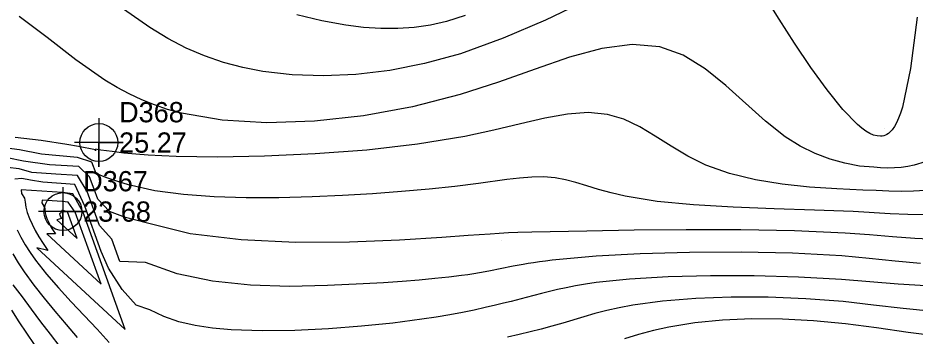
# Model space of a CAD drawing. Extents: x 2356077 to 2359823, y 225951 to 227822.
# Drawn here: x 2356623.2 to 2356734.1, y 227348.4 to 227387.7 of the extents above; entities that cross this region are included whole.
import ezdxf

# ---------------------------------------------------------------- set-up
doc = ezdxf.new("R2010")
doc.units = 0
for name, color, linetype in [('DTM Contours Major', 7, 'Continuous'), ('DTM Contours Minor', 7, 'Continuous'), ('Exist DTM Regular Point CELL', 7, 'Continuous'), ('Exist DTM Regular Point Cogo Elevation', 7, 'Continuous'), ('Exist DTM Regular Point Cogo Number', 7, 'Continuous'), ('PH Exist DTM Point', 7, 'Continuous')]:
    doc.layers.add(name, color=color, linetype=linetype)

msp = doc.modelspace()

# ---------------------------------------------------------------- linework, layer by layer
at = {"layer": 'DTM Contours Major'}
for points in [[(2356735.32, 227363.35), (2356733.17, 227363.41), (2356730.99, 227363.51), (2356726.41, 227363.76), (2356721.64, 227363.95), (2356716.63, 227364.12), (2356711.59, 227364.31), (2356706.7, 227364.6), (2356702.18, 227365.03), (2356698.23, 227365.67), (2356696.5, 227366.07), (2356694.94, 227366.51), (2356693.5, 227366.95), (2356692.15, 227367.36), (2356690.85, 227367.69), (2356689.57, 227367.93), (2356688.16, 227368.05), (2356686.71, 227368.03), (2356685.2, 227367.91), (2356683.62, 227367.72), (2356680.11, 227367.22), (2356677.19, 227366.86), (2356674.01, 227366.53), (2356670.6, 227366.23), (2356667.03, 227365.97), (2356663.33, 227365.75), (2356659.56, 227365.59), (2356655.46, 227365.47), (2356651.4, 227365.46), (2356647.45, 227365.57), (2356643.66, 227365.86), (2356640.12, 227366.34), (2356636.89, 227367.07), (2356635.46, 227367.51), (2356634.09, 227367.99), (2356632.89, 227368.45), (2356632.37, 227369.88), (2356630.6, 227370.45), (2356626.13, 227370.84), (2356623.43, 227371.41), (2356620.85, 227371.73)], [(2356633.51, 227354.82), (2356630.31, 227363.71), (2356629.41, 227364.94), (2356628.69, 227365.01), (2356626.21, 227365.17), (2356626.16, 227364.83), (2356626.42, 227364.45), (2356626.55, 227364.14), (2356626.53, 227363.9), (2356626.57, 227363.61), (2356626.65, 227363.28), (2356626.78, 227362.91), (2356626.94, 227362.57), (2356627.12, 227362.21), (2356627.34, 227361.82), (2356627.59, 227361.43), (2356627.86, 227361.03), (2356626.79, 227361.01), (2356633.51, 227354.82)], [(2356622.41, 227351.59), (2356623.35, 227350.15), (2356625.23, 227347.35)], [(2356737.14, 227348.35), (2356733.19, 227348.86), (2356729.3, 227349.42), (2356725.44, 227349.93), (2356721.52, 227350.3), (2356717.66, 227350.5), (2356713.89, 227350.52), (2356710.27, 227350.36), (2356706.84, 227350.03), (2356703.65, 227349.51), (2356701.73, 227349.08), (2356699.9, 227348.58), (2356698.15, 227348.05)]]:
    msp.add_lwpolyline(points, dxfattribs=at)
at = {"layer": 'DTM Contours Minor'}
for points in [[(2356734.31, 227387.76), (2356733.48, 227381.43), (2356732.48, 227376.64), (2356732.25, 227375.92), (2356732.01, 227375.29), (2356731.76, 227374.73), (2356731.5, 227374.26), (2356731.22, 227373.88), (2356730.93, 227373.56), (2356730.75, 227373.42), (2356730.57, 227373.29), (2356730.38, 227373.2), (2356730.18, 227373.13), (2356729.98, 227373.09), (2356729.77, 227373.07), (2356729.36, 227373.1), (2356728.92, 227373.22), (2356728.46, 227373.42), (2356727.97, 227373.71), (2356727.46, 227374.07), (2356726.93, 227374.52), (2356725.13, 227376.37), (2356723.18, 227378.79), (2356721.16, 227381.57), (2356719.16, 227384.55), (2356717.26, 227387.53), (2356715.55, 227390.33)], [(2356693.38, 227389.8), (2356688.38, 227387.41), (2356683.15, 227385.17), (2356677.88, 227383.26), (2356673.46, 227382.04), (2356669.15, 227381.18), (2356664.98, 227380.68), (2356660.96, 227380.51), (2356657.12, 227380.64), (2356653.49, 227381.07), (2356651, 227381.56), (2356648.6, 227382.19), (2356646.28, 227382.99), (2356644, 227383.96), (2356641.75, 227385.12), (2356639.5, 227386.48), (2356636.25, 227388.75)], [(2356735.28, 227369.92), (2356733.95, 227369.5), (2356733.15, 227369.33), (2356732.33, 227369.22), (2356731.5, 227369.15), (2356730.66, 227369.13), (2356729.8, 227369.16), (2356728.94, 227369.24), (2356727.18, 227369.39), (2356725.39, 227369.73), (2356723.56, 227370.23), (2356721.7, 227370.92), (2356719.84, 227371.83), (2356718, 227372.99), (2356715.57, 227374.91), (2356710.68, 227379.34), (2356708.12, 227381.4), (2356705.42, 227383.07), (2356702.52, 227384.12), (2356699.09, 227384.4), (2356695.37, 227383.89), (2356691.37, 227382.81), (2356687.11, 227381.36), (2356682.6, 227379.76), (2356677.84, 227378.22), (2356671.95, 227376.7), (2356665.9, 227375.59), (2356659.86, 227374.92), (2356653.99, 227374.73), (2356648.45, 227375.05), (2356643.42, 227375.91), (2356641.71, 227376.38), (2356640.08, 227376.93), (2356638.51, 227377.57), (2356636.98, 227378.29), (2356635.47, 227379.1), (2356633.97, 227380.01), (2356630.38, 227382.52), (2356626.82, 227385.24), (2356623.39, 227387.85)], [(2356678.46, 227387.96), (2356676.18, 227387.23), (2356674.2, 227386.79), (2356672.19, 227386.51), (2356670.15, 227386.37), (2356668.06, 227386.37), (2356665.93, 227386.51), (2356663.75, 227386.77), (2356660.75, 227387.31), (2356657.69, 227388.06)], [(2356735.34, 227366.36), (2356733.84, 227366.28), (2356732.33, 227366.26), (2356730.79, 227366.29), (2356729.24, 227366.37), (2356727.6, 227366.41), (2356724.37, 227366.56), (2356721.02, 227366.79), (2356717.64, 227367.14), (2356714.32, 227367.68), (2356711.14, 227368.45), (2356708.19, 227369.51), (2356705.98, 227370.62), (2356703.92, 227371.84), (2356701.96, 227373.09), (2356700.03, 227374.23), (2356698.08, 227375.16), (2356696.05, 227375.77), (2356693.68, 227375.99), (2356691.11, 227375.79), (2356688.33, 227375.3), (2356685.3, 227374.6), (2356682.01, 227373.81), (2356678.42, 227373.04), (2356672.58, 227372.09), (2356666.34, 227371.37), (2356659.95, 227370.88), (2356653.7, 227370.6), (2356647.88, 227370.5), (2356642.75, 227370.57), (2356640.98, 227370.64), (2356639.33, 227370.74), (2356637.79, 227370.85), (2356636.31, 227371), (2356634.88, 227371.17), (2356633.47, 227371.37), (2356632.79, 227371.47), (2356632.82, 227371.27), (2356632.79, 227371.38), (2356630.7, 227371.82), (2356629.25, 227372.06), (2356626.11, 227372.53), (2356622.86, 227372.91)], [(2356736.74, 227360.31), (2356734.03, 227360.45), (2356731.28, 227360.66), (2356728.43, 227360.88), (2356725.43, 227361.09), (2356719.17, 227361.38), (2356712.51, 227361.51), (2356705.78, 227361.53), (2356699.34, 227361.47), (2356693.52, 227361.37), (2356686.7, 227361.23), (2356684.97, 227361.18), (2356683.81, 227361.13), (2356682.69, 227361.07), (2356681.57, 227361), (2356678.86, 227360.81), (2356675.58, 227360.57), (2356670.37, 227360.25), (2356664.2, 227360.01), (2356657.53, 227359.97), (2356650.82, 227360.27), (2356644.51, 227361.03), (2356639.06, 227362.38), (2356636.52, 227363.02), (2356634.53, 227363.78), (2356633.11, 227365.32), (2356632.63, 227366.52), (2356632.08, 227368.06), (2356630.75, 227369.33), (2356627.14, 227369.55), (2356623.92, 227370.01), (2356621.89, 227370.41)], [(2356734.74, 227357.35), (2356731.6, 227357.66), (2356728.37, 227357.99), (2356724.99, 227358.29), (2356718.93, 227358.63), (2356712.55, 227358.77), (2356706.18, 227358.73), (2356700.11, 227358.55), (2356694.65, 227358.25), (2356690.12, 227357.86), (2356689.23, 227357.76), (2356688.41, 227357.66), (2356687.64, 227357.56), (2356686.92, 227357.45), (2356686.25, 227357.34), (2356685.62, 227357.24), (2356684.42, 227357.02), (2356682.79, 227356.7), (2356681.61, 227356.47), (2356680.95, 227356.35), (2356680.26, 227356.22), (2356679.55, 227356.1), (2356678.8, 227355.98), (2356678.01, 227355.87), (2356676.45, 227355.67), (2356674.71, 227355.49), (2356672.79, 227355.31), (2356670.68, 227355.14), (2356668.38, 227354.99), (2356665.88, 227354.83), (2356661.48, 227354.63), (2356656.77, 227354.54), (2356651.96, 227354.69), (2356647.27, 227355.17), (2356642.89, 227356.1), (2356638.97, 227357.49), (2356635.8, 227357.62), (2356634.81, 227360.37), (2356633.29, 227362.07), (2356631.79, 227366.24), (2356630.58, 227368.23), (2356627.89, 227368.4), (2356624.94, 227368.59), (2356623.36, 227369.04), (2356621.95, 227369.19)], [(2356735.39, 227354.59), (2356731.97, 227354.79), (2356724.96, 227355.37), (2356719.66, 227355.68), (2356714.19, 227355.84), (2356708.76, 227355.85), (2356703.56, 227355.71), (2356698.79, 227355.43), (2356694.65, 227355), (2356693.32, 227354.8), (2356692.09, 227354.59), (2356690.95, 227354.37), (2356689.88, 227354.14), (2356688.87, 227353.9), (2356687.91, 227353.66), (2356686.01, 227353.17), (2356684.15, 227352.69), (2356683.21, 227352.45), (2356682.23, 227352.21), (2356680.95, 227351.91), (2356679.6, 227351.62), (2356678.14, 227351.32), (2356676.59, 227351.03), (2356674.91, 227350.75), (2356673.1, 227350.47), (2356669.54, 227350.01), (2356665.65, 227349.61), (2356661.57, 227349.3), (2356657.44, 227349.11), (2356653.4, 227349.06), (2356649.58, 227349.19), (2356647.27, 227349.38), (2356645.11, 227349.69), (2356643.09, 227350.15), (2356641.23, 227350.8), (2356639.51, 227351.66), (2356637.81, 227352.23), (2356636.1, 227354.16), (2356634.4, 227356.77), (2356633.5, 227358.86), (2356631.49, 227364.43), (2356630.27, 227367.13), (2356626.3, 227367.38), (2356624.77, 227367.63), (2356623.71, 227367.85), (2356622.83, 227367.79)], [(2356636.48, 227349.2), (2356631.27, 227363.67), (2356630, 227365.94), (2356628.73, 227366.12), (2356623.64, 227366.44), (2356623.65, 227366.01), (2356624.05, 227365.43), (2356624.12, 227364.92), (2356624.2, 227364.33), (2356624.37, 227363.66), (2356624.65, 227362.9), (2356624.97, 227362.2), (2356625.35, 227361.44), (2356625.81, 227360.65), (2356626.33, 227359.82), (2356626.92, 227358.96), (2356625.54, 227359.28), (2356636.48, 227349.2)], [(2356630.54, 227360.44), (2356629.35, 227363.75), (2356628.79, 227363.89), (2356628.63, 227363.9), (2356628.47, 227363.54), (2356628.44, 227363.55), (2356628.41, 227363.55), (2356628.39, 227363.54), (2356628.37, 227363.51), (2356628.36, 227363.48), (2356628.36, 227363.44), (2356628.38, 227363.35), (2356628.42, 227363.23), (2356628.48, 227363.12), (2356628.59, 227362.93), (2356628.04, 227362.74), (2356630.54, 227360.44)], [(2356623.13, 227361.51), (2356623.6, 227360.6), (2356624.13, 227359.68), (2356624.74, 227358.73), (2356625.4, 227357.78), (2356626.74, 227356.06), (2356628.23, 227354.34), (2356629.81, 227352.62), (2356632.99, 227349.25), (2356634.48, 227347.62)], [(2356622.59, 227358.57), (2356623.26, 227357.45), (2356623.99, 227356.32), (2356625.18, 227354.7), (2356626.46, 227353.08), (2356627.8, 227351.46), (2356629.17, 227349.85), (2356630.52, 227348.23)], [(2356622.59, 227354.73), (2356623.73, 227353.25), (2356624.86, 227351.71), (2356626.02, 227350.18), (2356627.21, 227348.64), (2356628.39, 227347.08)], [(2356736.26, 227351.45), (2356732.58, 227351.8), (2356728.9, 227352.23), (2356725.18, 227352.65), (2356720.57, 227353.01), (2356715.92, 227353.2), (2356711.34, 227353.21), (2356706.95, 227353.06), (2356702.85, 227352.73), (2356699.17, 227352.22), (2356697.51, 227351.9), (2356695.96, 227351.55), (2356694.51, 227351.17), (2356693.13, 227350.79), (2356690.52, 227350.01), (2356689.18, 227349.63), (2356687.85, 227349.26), (2356686.51, 227348.91), (2356685.13, 227348.58), (2356683.7, 227348.27)]]:
    msp.add_lwpolyline(points, dxfattribs=at)
at = {"layer": 'Exist DTM Regular Point CELL'}
for points in [[(2356633.22, 227375.29), (2356633.22, 227369.29), (2356633.22, 227372.29), (2356636.22, 227372.29), (2356630.22, 227372.29)], [(2356628.78, 227366.77), (2356628.78, 227360.77), (2356628.78, 227363.77), (2356631.78, 227363.77), (2356625.78, 227363.77)]]:
    msp.add_lwpolyline(points, dxfattribs=at)
for centre in [(2356633.22, 227372.29), (2356628.78, 227363.77)]:
    msp.add_circle(centre, 2.34, dxfattribs=at)
at = {"layer": 'PH Exist DTM Point'}
for p, q in [((2356730.28, 227374.04), (2356730.28, 227374.04)), ((2356682.96, 227360.15), (2356682.96, 227360.15))]:
    msp.add_line(p, q, dxfattribs=at)

# ---------------------------------------------------------------- texts
at = {"layer": 'Exist DTM Regular Point Cogo Elevation'}
for s, p in [('25.27', (2356635.72, 227371.04)), ('23.68', (2356631.28, 227362.52))]:
    msp.add_text(s, height=2.5, dxfattribs=at).set_placement(p)
at = {"layer": 'Exist DTM Regular Point Cogo Number'}
for s, p in [('D368', (2356635.72, 227374.79)), ('D367', (2356631.28, 227366.27))]:
    msp.add_text(s, height=2.5, dxfattribs=at).set_placement(p)

doc.saveas('drawing.dxf')
